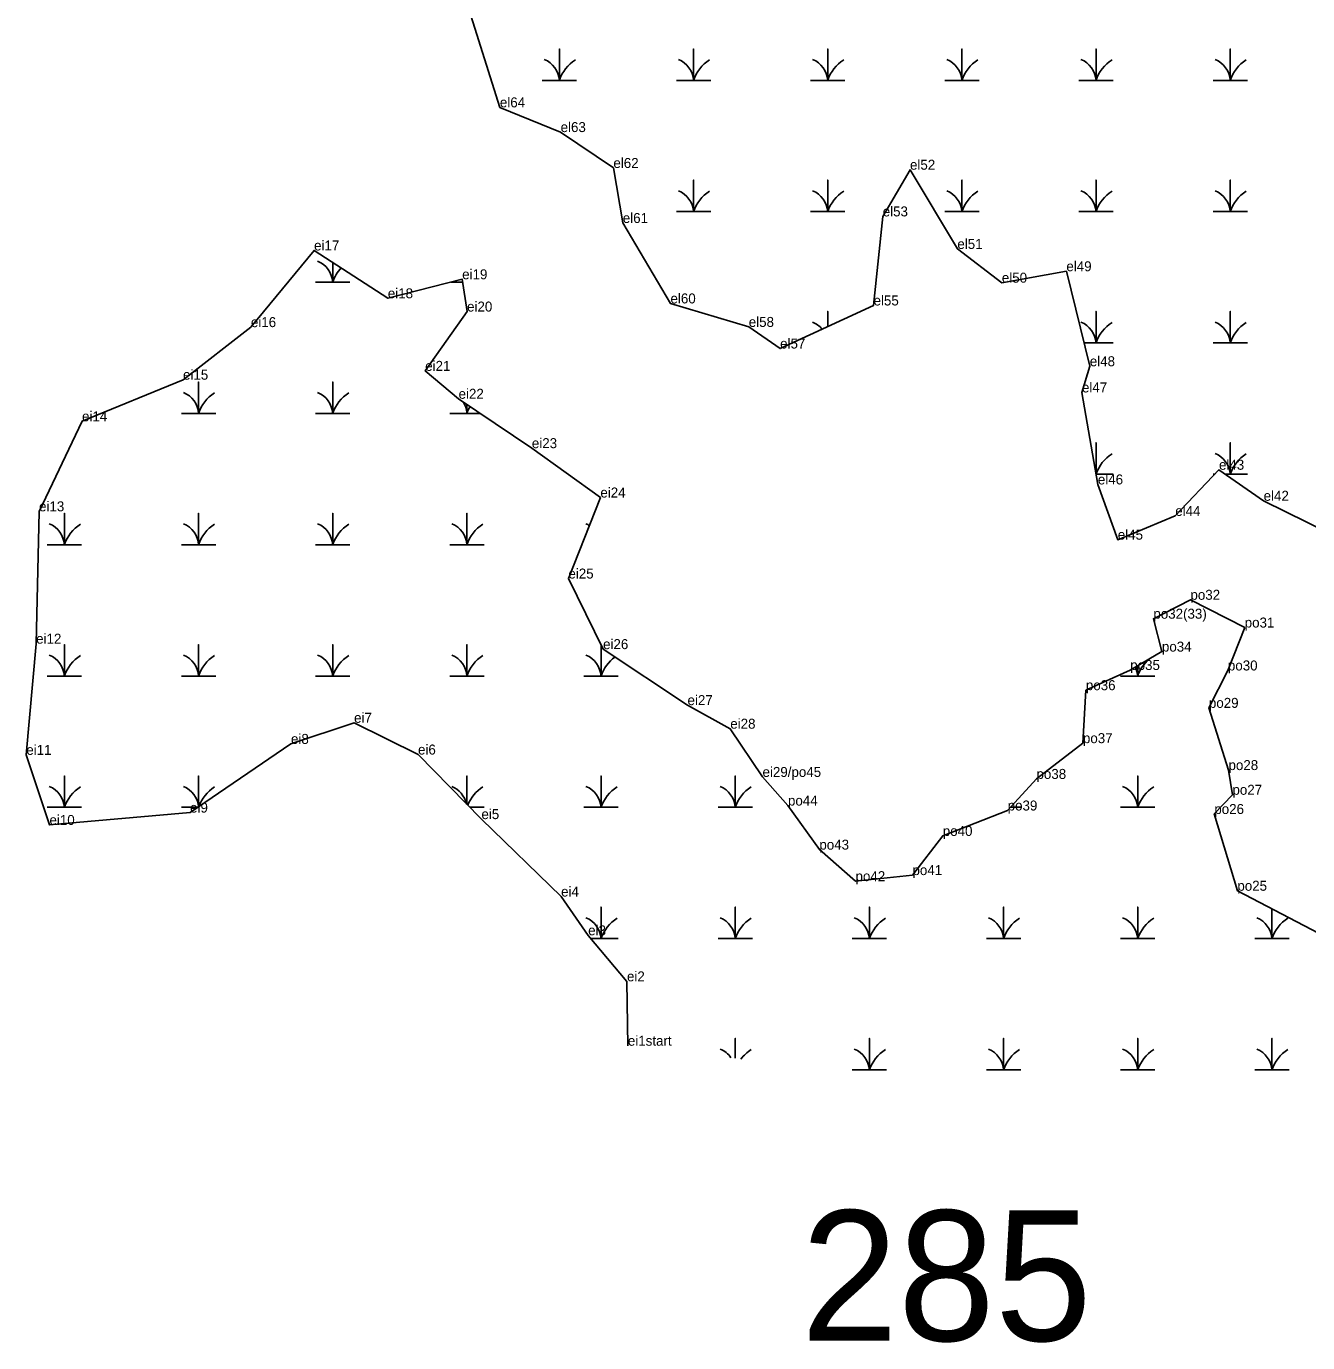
# Model space of a CAD drawing. Extents: x 2072529 to 2268796, y 436423 to 470406.
# Drawn here: x 2243881 to 2244523, y 440192 to 440851 of the extents above; entities that cross this region are included whole.
import ezdxf

# ---------------------------------------------------------------- set-up
doc = ezdxf.new("R2010")
doc.units = 0
for name, color, linetype in [('Default', 7, 'Continuous'), ('Exist Environmental Wetland Boundary Cogo Comment', 7, 'Continuous'), ('Exist Environmental Wetland Boundary Cogo Point CELL', 7, 'Continuous'), ('Old_Level_20', 7, 'Continuous')]:
    doc.layers.add(name, color=color, linetype=linetype)

msp = doc.modelspace()

# ---------------------------------------------------------------- linework, layer by layer
at = {"layer": 'Exist Environmental Wetland Boundary Cogo Point CELL'}
for points in [[(2244139.24, 440824.29), (2244147.84, 440824.29), (2244147.84, 440840.08), (2244147.84, 440824.29), (2244156.44, 440824.29)], [(2244206.49, 440824.29), (2244215.09, 440824.29), (2244215.09, 440840.08), (2244215.09, 440824.29), (2244223.69, 440824.29)], [(2244273.74, 440824.29), (2244282.34, 440824.29), (2244282.34, 440840.08), (2244282.34, 440824.29), (2244290.94, 440824.29)], [(2244340.99, 440824.29), (2244349.59, 440824.29), (2244349.59, 440840.08), (2244349.59, 440824.29), (2244358.19, 440824.29)], [(2244408.24, 440824.29), (2244416.84, 440824.29), (2244416.84, 440840.08), (2244416.84, 440824.29), (2244425.44, 440824.29)], [(2244475.49, 440824.29), (2244484.09, 440824.29), (2244484.09, 440840.08), (2244484.09, 440824.29), (2244492.69, 440824.29)], [(2244206.49, 440758.49), (2244215.09, 440758.49), (2244215.09, 440774.28), (2244215.09, 440758.49), (2244223.69, 440758.49)], [(2244273.74, 440758.49), (2244282.34, 440758.49), (2244282.34, 440774.28), (2244282.34, 440758.49), (2244290.94, 440758.49)], [(2244340.99, 440758.49), (2244349.59, 440758.49), (2244349.59, 440774.28), (2244349.59, 440758.49), (2244358.19, 440758.49)], [(2244408.24, 440758.49), (2244416.84, 440758.49), (2244416.84, 440774.28), (2244416.84, 440758.49), (2244425.44, 440758.49)], [(2244475.49, 440758.49), (2244484.09, 440758.49), (2244484.09, 440774.28), (2244484.09, 440758.49), (2244492.69, 440758.49)], [(2244025.64, 440723.22), (2244034.25, 440723.22), (2244034.25, 440732.98)], [(2244034.25, 440732.98), (2244034.25, 440723.22), (2244042.85, 440723.22)], [(2244093.66, 440723.22), (2244099.34, 440723.22)], [(2244282.34, 440700.9), (2244282.34, 440708.48), (2244282.34, 440700.9)], [(2244410.85, 440692.69), (2244416.84, 440692.69), (2244416.84, 440708.48), (2244416.84, 440692.69), (2244425.44, 440692.69)], [(2244475.49, 440692.69), (2244484.09, 440692.69), (2244484.09, 440708.48), (2244484.09, 440692.69), (2244492.69, 440692.69)], [(2243958.39, 440657.42), (2243967, 440657.42), (2243967, 440673.2), (2243967, 440657.42), (2243975.6, 440657.42)], [(2244025.64, 440657.42), (2244034.25, 440657.42), (2244034.25, 440673.2), (2244034.25, 440657.42), (2244042.85, 440657.42)], [(2244092.89, 440657.42), (2244101.5, 440657.42), (2244101.5, 440661.92)], [(2244101.5, 440661.92), (2244101.5, 440657.42), (2244108.18, 440657.42)], [(2244416.84, 440627.19), (2244416.84, 440642.68), (2244416.84, 440627.19)], [(2244481.74, 440626.89), (2244484.09, 440626.89), (2244484.09, 440642.68), (2244484.09, 440626.89), (2244492.69, 440626.89)], [(2244416.89, 440626.89), (2244425.44, 440626.89)], [(2244475.49, 440626.89), (2244476.34, 440626.89)], [(2243891.14, 440591.62), (2243899.75, 440591.62), (2243899.75, 440607.4), (2243899.75, 440591.62), (2243908.35, 440591.62)], [(2243958.39, 440591.62), (2243967, 440591.62), (2243967, 440607.4), (2243967, 440591.62), (2243975.6, 440591.62)], [(2244025.64, 440591.62), (2244034.25, 440591.62), (2244034.25, 440607.4), (2244034.25, 440591.62), (2244042.85, 440591.62)], [(2244092.89, 440591.62), (2244101.5, 440591.62), (2244101.5, 440607.4), (2244101.5, 440591.62), (2244110.1, 440591.62)], [(2243891.14, 440525.82), (2243899.75, 440525.82), (2243899.75, 440541.6), (2243899.75, 440525.82), (2243908.35, 440525.82)], [(2243958.39, 440525.82), (2243967, 440525.82), (2243967, 440541.6), (2243967, 440525.82), (2243975.6, 440525.82)], [(2244025.64, 440525.82), (2244034.25, 440525.82), (2244034.25, 440541.6), (2244034.25, 440525.82), (2244042.85, 440525.82)], [(2244092.89, 440525.82), (2244101.5, 440525.82), (2244101.5, 440541.6), (2244101.5, 440525.82), (2244110.1, 440525.82)], [(2244160.14, 440525.82), (2244168.75, 440525.82), (2244168.75, 440541.32)], [(2244168.75, 440541.32), (2244168.75, 440525.82), (2244177.35, 440525.82)], [(2244429.14, 440525.82), (2244437.75, 440525.82), (2244437.75, 440531)], [(2244437.75, 440531), (2244437.75, 440525.82), (2244446.35, 440525.82)], [(2243891.14, 440460.02), (2243899.75, 440460.02), (2243899.75, 440475.8), (2243899.75, 440460.02), (2243908.35, 440460.02)], [(2243967, 440460.28), (2243967, 440475.8), (2243967, 440460.28)], [(2244101.5, 440461.52), (2244101.5, 440475.8), (2244101.5, 440461.52)], [(2244160.14, 440460.02), (2244168.75, 440460.02), (2244168.75, 440475.8), (2244168.75, 440460.02), (2244177.35, 440460.02)], [(2244227.39, 440460.02), (2244236, 440460.02), (2244236, 440475.8), (2244236, 440460.02), (2244244.6, 440460.02)], [(2244429.14, 440460.02), (2244437.75, 440460.02), (2244437.75, 440475.8), (2244437.75, 440460.02), (2244446.35, 440460.02)], [(2243958.39, 440460.02), (2243966.61, 440460.02)], [(2244102.97, 440460.02), (2244110.1, 440460.02)], [(2244374, 440460.02), (2244379.1, 440460.02)], [(2244163.68, 440394.22), (2244168.75, 440394.22), (2244168.75, 440410), (2244168.75, 440394.22), (2244177.35, 440394.22)], [(2244227.39, 440394.22), (2244236, 440394.22), (2244236, 440410), (2244236, 440394.22), (2244244.6, 440394.22)], [(2244294.64, 440394.22), (2244303.25, 440394.22), (2244303.25, 440410), (2244303.25, 440394.22), (2244311.85, 440394.22)], [(2244361.89, 440394.22), (2244370.5, 440394.22), (2244370.5, 440410), (2244370.5, 440394.22), (2244379.1, 440394.22)], [(2244429.14, 440394.22), (2244437.75, 440394.22), (2244437.75, 440410), (2244437.75, 440394.22), (2244446.35, 440394.22)], [(2244496.39, 440394.22), (2244505, 440394.22), (2244505, 440409.19)], [(2244505, 440409.19), (2244505, 440394.22), (2244513.6, 440394.22)], [(2244236, 440334.29), (2244236, 440344.2), (2244236, 440334.29)], [(2244294.64, 440328.42), (2244303.25, 440328.42), (2244303.25, 440344.2), (2244303.25, 440328.42), (2244311.85, 440328.42)], [(2244361.89, 440328.42), (2244370.5, 440328.42), (2244370.5, 440344.2), (2244370.5, 440328.42), (2244379.1, 440328.42)], [(2244429.14, 440328.42), (2244437.75, 440328.42), (2244437.75, 440344.2), (2244437.75, 440328.42), (2244446.35, 440328.42)], [(2244496.39, 440328.42), (2244505, 440328.42), (2244505, 440344.2), (2244505, 440328.42), (2244513.6, 440328.42)]]:
    msp.add_lwpolyline(points, dxfattribs=at)
for centre, radius, start, end in [((2244135.57, 440823.41), 12.3, 4.14034, 67.53497), ((2244166.08, 440818.23), 19.22, 122.12745, 161.62219), ((2244202.82, 440823.41), 12.3, 4.14034, 67.53497), ((2244233.33, 440818.23), 19.22, 122.12745, 161.62219), ((2244270.07, 440823.41), 12.3, 4.14034, 67.53497), ((2244300.58, 440818.23), 19.22, 122.12745, 161.62219), ((2244337.32, 440823.41), 12.3, 4.14034, 67.53497), ((2244367.83, 440818.23), 19.22, 122.12745, 161.62219), ((2244404.57, 440823.41), 12.3, 4.14034, 67.53497), ((2244435.08, 440818.23), 19.22, 122.12745, 161.62219), ((2244471.82, 440823.41), 12.3, 4.14034, 67.53497), ((2244502.33, 440818.23), 19.22, 122.12745, 161.62219), ((2244202.82, 440757.61), 12.3, 4.14034, 67.53497), ((2244233.33, 440752.43), 19.22, 122.12745, 161.62219), ((2244270.07, 440757.61), 12.3, 4.14034, 67.53497), ((2244300.58, 440752.43), 19.22, 122.12745, 161.62219), ((2244337.32, 440757.61), 12.3, 4.14034, 67.53497), ((2244367.83, 440752.43), 19.22, 122.12745, 161.62219), ((2244404.57, 440757.61), 12.3, 4.14034, 67.53497), ((2244435.08, 440752.43), 19.22, 122.12745, 161.62219), ((2244471.82, 440757.61), 12.3, 4.14034, 67.53497), ((2244502.33, 440752.43), 19.22, 122.12745, 161.62219), ((2244021.98, 440722.33), 12.3, 4.14034, 67.53497), ((2244052.49, 440717.16), 19.22, 136.98755, 161.62219), ((2244270.07, 440691.81), 12.3, 39.44232, 67.53497), ((2244404.57, 440691.81), 12.3, 4.14034, 67.53497), ((2244435.08, 440686.63), 19.22, 122.12745, 161.62219), ((2244471.82, 440691.81), 12.3, 4.14034, 67.53497), ((2244502.33, 440686.63), 19.22, 122.12745, 161.62219), ((2243954.73, 440656.53), 12.3, 4.14034, 67.53497), ((2243985.24, 440651.36), 19.22, 122.12745, 161.62219), ((2244021.98, 440656.53), 12.3, 4.14034, 67.53497), ((2244052.49, 440651.36), 19.22, 122.12745, 161.62219), ((2244089.23, 440656.53), 12.3, 4.14034, 33.03987), ((2244119.74, 440651.36), 19.22, 150.30978, 161.62219), ((2244435.08, 440620.83), 19.22, 122.12745, 161.30974), ((2244471.82, 440626.01), 12.3, 4.14034, 67.53497), ((2244502.33, 440620.83), 19.22, 122.12745, 161.62219), ((2244404.57, 440626.01), 12.3, 7.44973, 12.17727), ((2243887.48, 440590.73), 12.3, 4.14034, 67.53497), ((2243917.99, 440585.56), 19.22, 122.12745, 161.62219), ((2243954.73, 440590.73), 12.3, 4.14034, 67.53497), ((2243985.24, 440585.56), 19.22, 122.12745, 161.62219), ((2244021.98, 440590.73), 12.3, 4.14034, 67.53497), ((2244052.49, 440585.56), 19.22, 122.12745, 161.62219), ((2244089.23, 440590.73), 12.3, 4.14034, 67.53497), ((2244119.74, 440585.56), 19.22, 122.12745, 161.62219), ((2244156.48, 440590.73), 12.3, 58.74794, 67.53497), ((2243887.48, 440524.93), 12.3, 4.14034, 67.53497), ((2243917.99, 440519.76), 19.22, 122.12745, 161.62219), ((2243954.73, 440524.93), 12.3, 4.14034, 67.53497), ((2243985.24, 440519.76), 19.22, 122.12745, 161.62219), ((2244021.98, 440524.93), 12.3, 4.14034, 67.53497), ((2244052.49, 440519.76), 19.22, 122.12745, 161.62219), ((2244089.23, 440524.93), 12.3, 4.14034, 67.53497), ((2244119.74, 440519.76), 19.22, 122.12745, 161.62219), ((2244156.48, 440524.93), 12.3, 4.14034, 67.53497), ((2244186.99, 440519.76), 19.22, 125.89724, 161.62219), ((2244425.48, 440524.93), 12.3, 4.14034, 25.89776), ((2244455.99, 440519.76), 19.22, 130.85978, 161.62219), ((2243887.48, 440459.13), 12.3, 4.14034, 67.53497), ((2243917.99, 440453.96), 19.22, 122.12745, 161.62219), ((2243954.73, 440459.13), 12.3, 5.30109, 67.53497), ((2243985.24, 440453.96), 19.22, 122.12745, 160.54456), ((2244089.23, 440459.13), 12.3, 12.45602, 67.53497), ((2244119.74, 440453.96), 19.22, 122.12745, 158.14655), ((2244156.48, 440459.13), 12.3, 4.14034, 67.53497), ((2244186.99, 440453.96), 19.22, 122.12745, 161.62219), ((2244223.73, 440459.13), 12.3, 4.14034, 67.53497), ((2244254.24, 440453.96), 19.22, 122.12745, 161.62219), ((2244425.48, 440459.13), 12.3, 4.14034, 67.53497), ((2244455.99, 440453.96), 19.22, 122.12745, 161.62219), ((2244156.48, 440393.33), 12.3, 4.14034, 67.53497), ((2244186.99, 440388.16), 19.22, 122.12745, 161.62219), ((2244223.73, 440393.33), 12.3, 4.14034, 67.53497), ((2244254.24, 440388.16), 19.22, 122.12745, 161.62219), ((2244290.98, 440393.33), 12.3, 4.14034, 67.53497), ((2244321.49, 440388.16), 19.22, 122.12745, 161.62219), ((2244358.23, 440393.33), 12.3, 4.14034, 67.53497), ((2244388.74, 440388.16), 19.22, 122.12745, 161.62219), ((2244425.48, 440393.33), 12.3, 4.14034, 67.53497), ((2244455.99, 440388.16), 19.22, 122.12745, 161.62219), ((2244492.73, 440393.33), 12.3, 4.14034, 67.53497), ((2244523.24, 440388.16), 19.22, 122.12745, 161.62219), ((2244223.73, 440327.53), 12.3, 34.96418, 67.53497), ((2244254.24, 440322.36), 19.22, 122.12745, 143.0847), ((2244290.98, 440327.53), 12.3, 4.14034, 67.53497), ((2244321.49, 440322.36), 19.22, 122.12745, 161.62219), ((2244358.23, 440327.53), 12.3, 4.14034, 67.53497), ((2244388.74, 440322.36), 19.22, 122.12745, 161.62219), ((2244425.48, 440327.53), 12.3, 4.14034, 67.53497), ((2244455.99, 440322.36), 19.22, 122.12745, 161.62219), ((2244492.73, 440327.53), 12.3, 4.14034, 67.53497), ((2244523.24, 440322.36), 19.22, 122.12745, 161.62219)]:
    msp.add_arc(centre, radius, start, end, dxfattribs=at)
at = {"layer": 'Old_Level_20'}
for p, q in [((2244118.03, 440810.75), (2244118.03, 440810.75)), ((2244148.47, 440798.37), (2244148.47, 440798.37)), ((2244174.92, 440780.38), (2244174.92, 440780.38)), ((2244323.6, 440779.5), (2244323.6, 440779.5)), ((2244179.64, 440752.82), (2244179.64, 440752.82)), ((2244309.93, 440756.11), (2244309.93, 440756.11)), ((2244347.33, 440739.79), (2244347.33, 440739.79)), ((2244024.89, 440739.05), (2244024.89, 440739.05)), ((2244401.98, 440728.63), (2244401.98, 440728.63)), ((2244099.12, 440724.61), (2244099.12, 440724.61)), ((2244369.64, 440722.9), (2244369.64, 440722.9)), ((2244061.86, 440715.08), (2244061.86, 440715.08)), ((2244101.58, 440708.44), (2244101.58, 440708.44)), ((2244203.54, 440712.51), (2244203.54, 440712.51)), ((2244305.34, 440711.49), (2244305.34, 440711.49)), ((2243993.22, 440700.64), (2243993.22, 440700.64)), ((2244242.78, 440700.73), (2244242.78, 440700.73)), ((2244258.5, 440689.91), (2244258.5, 440689.91)), ((2244413.73, 440681.04), (2244413.73, 440681.04)), ((2243959.2, 440674.28), (2243959.2, 440674.28)), ((2244080.58, 440678.72), (2244080.58, 440678.72)), ((2244409.79, 440667.92), (2244409.79, 440667.92)), ((2244097.32, 440664.73), (2244097.32, 440664.73)), ((2243908.57, 440653.45), (2243908.57, 440653.45)), ((2244134.06, 440639.99), (2244134.06, 440639.99)), ((2244478.48, 440629.16), (2244478.48, 440629.16)), ((2244417.77, 440621.82), (2244417.77, 440621.82)), ((2244168.39, 440615.26), (2244168.39, 440615.26)), ((2243887.03, 440608.33), (2243887.03, 440608.33)), ((2244500.87, 440613.62), (2244500.87, 440613.62)), ((2244456.56, 440606.05), (2244456.56, 440606.05)), ((2244427.76, 440594.12), (2244427.76, 440594.12)), ((2244152.37, 440574.66), (2244152.37, 440574.66)), ((2244464.17, 440564.01), (2244464.17, 440564.01)), ((2244445.59, 440554.53), (2244445.59, 440554.53)), ((2244491.37, 440550.11), (2244491.37, 440550.11)), ((2243885.58, 440542.02), (2243885.58, 440542.02)), ((2244169.75, 440539.29), (2244169.75, 440539.29)), ((2244449.87, 440538.05), (2244449.87, 440538.05)), ((2244434, 440528.82), (2244434, 440528.82)), ((2244482.94, 440528.6), (2244482.94, 440528.6)), ((2244411.76, 440518.72), (2244411.76, 440518.72)), ((2244212.08, 440511.23), (2244212.08, 440511.23)), ((2244473.42, 440509.86), (2244473.42, 440509.86)), ((2244044.94, 440502.39), (2244044.94, 440502.39)), ((2244233.51, 440499.42), (2244233.51, 440499.42)), ((2244013.31, 440491.8), (2244013.31, 440491.8)), ((2244410.27, 440492.18), (2244410.27, 440492.18)), ((2243880.65, 440486.32), (2243880.65, 440486.32)), ((2244076.99, 440486.46), (2244076.99, 440486.46)), ((2244483.25, 440478.69), (2244483.25, 440478.69)), ((2244249.68, 440475.25), (2244249.68, 440475.25)), ((2244387, 440474.26), (2244387, 440474.26)), ((2244485.22, 440466.31), (2244485.22, 440466.31)), ((2243962.74, 440457.38), (2243962.74, 440457.38)), ((2244262.42, 440460.9), (2244262.42, 440460.9)), ((2244372.55, 440458.43), (2244372.55, 440458.43)), ((2244476.14, 440456.68), (2244476.14, 440456.68)), ((2243892.26, 440451.19), (2243892.26, 440451.19)), ((2244108.77, 440454.12), (2244108.77, 440454.12)), ((2244340.03, 440445.68), (2244340.03, 440445.68)), ((2244278.16, 440438.82), (2244278.16, 440438.82)), ((2244296.3, 440423.02), (2244296.3, 440423.02)), ((2244324.84, 440426.07), (2244324.84, 440426.07)), ((2244487.69, 440418.22), (2244487.69, 440418.22)), ((2244148.71, 440415.32), (2244148.71, 440415.32)), ((2244162.28, 440395.88), (2244162.28, 440395.88)), ((2244181.74, 440372.82), (2244181.74, 440372.82)), ((2244182.18, 440340.57), (2244182.18, 440340.57))]:
    msp.add_line(p, q, dxfattribs=at)
for points in [[(2244101.59, 440862.71), (2244118.03, 440810.75), (2244148.47, 440798.37), (2244174.92, 440780.38), (2244179.64, 440752.82), (2244203.54, 440712.51), (2244242.78, 440700.73), (2244258.5, 440689.91), (2244305.34, 440711.49), (2244309.93, 440756.11), (2244323.6, 440779.5), (2244347.33, 440739.79), (2244369.64, 440722.9), (2244401.98, 440728.63), (2244413.73, 440681.04), (2244409.79, 440667.92), (2244417.77, 440621.82), (2244427.76, 440594.12), (2244456.56, 440606.05), (2244478.48, 440629.16), (2244500.87, 440613.62), (2244544.51, 440591.97)], [(2244434, 440528.82), (2244411.76, 440518.72), (2244410.27, 440492.18), (2244387, 440474.26), (2244372.55, 440458.43), (2244340.03, 440445.68), (2244324.84, 440426.07), (2244296.3, 440423.02), (2244278.16, 440438.82), (2244262.42, 440460.9), (2244249.68, 440475.25), (2244233.51, 440499.42), (2244212.08, 440511.23), (2244169.75, 440539.29), (2244152.37, 440574.66), (2244168.39, 440615.26), (2244134.06, 440639.99), (2244097.32, 440664.73), (2244080.58, 440678.72), (2244101.58, 440708.44), (2244099.12, 440724.61), (2244061.86, 440715.08), (2244024.89, 440739.05), (2243993.22, 440700.64), (2243959.2, 440674.28), (2243908.57, 440653.45), (2243887.03, 440608.33), (2243885.58, 440542.02), (2243880.65, 440486.32), (2243892.26, 440451.19), (2243962.74, 440457.38), (2244013.31, 440491.8), (2244044.94, 440502.39), (2244076.99, 440486.46), (2244108.77, 440454.12), (2244148.71, 440415.32), (2244162.28, 440395.88), (2244181.74, 440372.82), (2244182.18, 440340.57)], [(2244434, 440528.82), (2244449.87, 440538.05), (2244445.59, 440554.53), (2244464.17, 440564.01), (2244491.37, 440550.11), (2244482.94, 440528.6), (2244473.42, 440509.86), (2244483.25, 440478.69), (2244485.22, 440466.31), (2244476.14, 440456.68), (2244487.69, 440418.22), (2244532.27, 440394.95)]]:
    msp.add_lwpolyline(points, dxfattribs=at)

# ---------------------------------------------------------------- texts
at = {"layer": 'Default'}
msp.add_text('285', height=65.34, dxfattribs=at).set_placement((2244268.97, 440192.7))
at = {"layer": 'Exist Environmental Wetland Boundary Cogo Comment'}
for s, p in [('el64', (2244118.03, 440810.75)), ('el63', (2244148.47, 440798.37)), ('el62', (2244174.92, 440780.38)), ('el52', (2244323.6, 440779.5)), ('el53', (2244309.93, 440756.11)), ('el61', (2244179.64, 440752.82)), ('ei17', (2244024.89, 440739.05)), ('el51', (2244347.33, 440739.79)), ('el49', (2244401.98, 440728.63)), ('ei19', (2244099.12, 440724.61)), ('el50', (2244369.64, 440722.9)), ('ei18', (2244061.86, 440715.08)), ('ei20', (2244101.58, 440708.44)), ('el60', (2244203.54, 440712.51)), ('el55', (2244305.34, 440711.49)), ('ei16', (2243993.22, 440700.64)), ('el58', (2244242.78, 440700.73)), ('el57', (2244258.5, 440689.91)), ('ei21', (2244080.58, 440678.72)), ('el48', (2244413.73, 440681.04)), ('ei15', (2243959.2, 440674.28)), ('ei22', (2244097.32, 440664.73)), ('el47', (2244409.79, 440667.92)), ('ei14', (2243908.57, 440653.45)), ('ei23', (2244134.06, 440639.99)), ('el43', (2244478.48, 440629.16)), ('el46', (2244417.77, 440621.82)), ('ei24', (2244168.39, 440615.26)), ('el42', (2244500.87, 440613.62)), ('ei13', (2243887.03, 440608.33)), ('el44', (2244456.56, 440606.05)), ('el45', (2244427.76, 440594.12)), ('ei25', (2244152.37, 440574.66)), ('po32', (2244464.17, 440564.01)), ('po32(33)', (2244445.59, 440554.53)), ('po31', (2244491.37, 440550.11)), ('ei12', (2243885.58, 440542.02)), ('ei26', (2244169.75, 440539.29)), ('po34', (2244449.87, 440538.05)), ('po35', (2244434, 440528.82)), ('po30', (2244482.94, 440528.6)), ('po36', (2244411.76, 440518.72)), ('ei27', (2244212.08, 440511.23)), ('po29', (2244473.42, 440509.86)), ('ei7', (2244044.94, 440502.39)), ('ei28', (2244233.51, 440499.42)), ('ei8', (2244013.31, 440491.8)), ('po37', (2244410.27, 440492.18)), ('ei11', (2243880.65, 440486.32)), ('ei6', (2244076.99, 440486.46)), ('po28', (2244483.25, 440478.69)), ('ei29/po45', (2244249.68, 440475.25)), ('po38', (2244387, 440474.26)), ('po27', (2244485.22, 440466.31)), ('ei9', (2243962.74, 440457.38)), ('po44', (2244262.42, 440460.9)), ('po39', (2244372.55, 440458.43)), ('ei10', (2243892.26, 440451.19)), ('ei5', (2244108.77, 440454.12)), ('po26', (2244476.14, 440456.68)), ('po40', (2244340.03, 440445.68)), ('po43', (2244278.16, 440438.82)), ('po41', (2244324.84, 440426.07)), ('po42', (2244296.3, 440423.02)), ('po25', (2244487.69, 440418.22)), ('ei4', (2244148.71, 440415.32)), ('ei3', (2244162.28, 440395.88)), ('ei2', (2244181.74, 440372.82)), ('ei1start', (2244182.18, 440340.57))]:
    msp.add_text(s, height=5, dxfattribs=at).set_placement(p)

doc.saveas('drawing.dxf')
